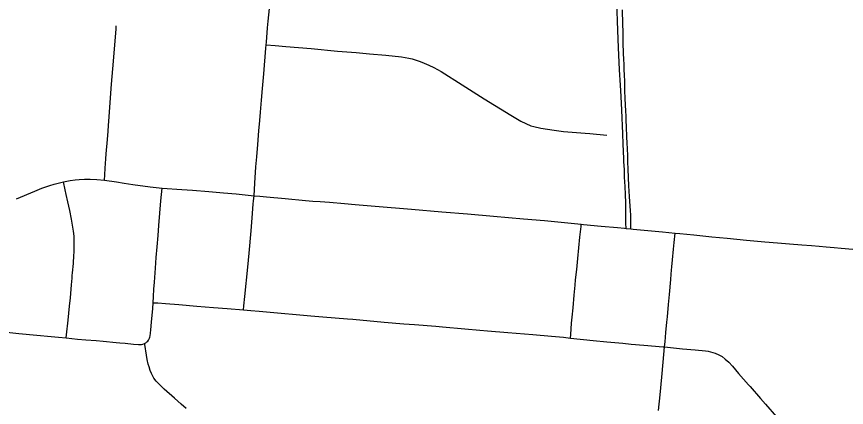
# Model space of a CAD drawing. Extents: x 0 to 34, y 0 to 22.
# Drawn here: x 7.042 to 7.798, y 18.258 to 18.614 of the extents above; entities that cross this region are included whole.
import ezdxf

# ---------------------------------------------------------------- set-up
doc = ezdxf.new("R2010")
doc.units = 0
doc.layers.add('GM_X_City_Street', color=7, linetype='Continuous')
doc.layers.add('GM_X_Township_Road', color=7, linetype='Continuous')

msp = doc.modelspace()

# ---------------------------------------------------------------- linework, layer by layer
at = {"layer": 'GM_X_City_Street'}
for points in [[(7.25855, 18.4507), (7.25933, 18.46201), (7.26025, 18.47702), (7.26107, 18.48592), (7.26199, 18.49738), (7.263, 18.50967), (7.26383, 18.51902), (7.26442, 18.52679), (7.26529, 18.53763), (7.26621, 18.54837), (7.26731, 18.56166), (7.26926, 18.58495), (7.26954, 18.58801), (7.26977, 18.59051), (7.27087, 18.6035), (7.27142, 18.60968), (7.27351, 18.63008)], [(7.59705, 18.42094), (7.59696, 18.42564), (7.59689, 18.42911), (7.59689, 18.43245), (7.59689, 18.43559), (7.59683, 18.44406), (7.59656, 18.45186), (7.59616, 18.459), (7.59577, 18.46769), (7.5955, 18.47414), (7.59514, 18.48195), (7.59505, 18.48444), (7.59454, 18.49748), (7.59407, 18.5074), (7.59313, 18.52851), (7.59249, 18.54085), (7.59189, 18.55133), (7.59116, 18.5654), (7.59029, 18.58575), (7.58964, 18.6011), (7.58857, 18.62718)], [(7.60136, 18.42053), (7.60134, 18.42384), (7.6013, 18.43325), (7.60114, 18.43697), (7.6003, 18.44993), (7.59973, 18.45973), (7.59936, 18.46721), (7.59896, 18.47475), (7.59876, 18.48141), (7.59857, 18.48728), (7.5983, 18.49349), (7.59809, 18.49896), (7.59783, 18.50383), (7.59736, 18.51357), (7.59719, 18.51881), (7.59703, 18.52311), (7.59683, 18.52805), (7.59663, 18.53312), (7.59638, 18.53946), (7.59609, 18.54626), (7.59583, 18.55427), (7.59556, 18.561), (7.59543, 18.56494), (7.59523, 18.56941), (7.59496, 18.57567), (7.59489, 18.57968), (7.59456, 18.59076), (7.59429, 18.59976), (7.59416, 18.6067), (7.59376, 18.61977)], [(7.12255, 18.46476), (7.12277, 18.46956), (7.12304, 18.47582), (7.1236, 18.48431), (7.12401, 18.48881), (7.12509, 18.50194), (7.12565, 18.50936), (7.12601, 18.51447), (7.12657, 18.52245), (7.12784, 18.53974), (7.12877, 18.55211), (7.13056, 18.57317), (7.13215, 18.59174), (7.13299, 18.60227), (7.13316, 18.60521)], [(7.26954, 18.58801), (7.27768, 18.58728), (7.28757, 18.58639), (7.31047, 18.58462), (7.33458, 18.58237), (7.35159, 18.58092), (7.36369, 18.57991), (7.3785, 18.57863), (7.39269, 18.57709), (7.39615, 18.57652), (7.39941, 18.57584), (7.4023, 18.57514), (7.40505, 18.57441), (7.40881, 18.57321), (7.41128, 18.57226), (7.41757, 18.56959), (7.42211, 18.56753), (7.4288, 18.56368), (7.44795, 18.55149), (7.46788, 18.53888), (7.4922, 18.52392), (7.50133, 18.51861), (7.50575, 18.51635), (7.51029, 18.51444), (7.5132, 18.51357), (7.5194, 18.51223), (7.53151, 18.51033), (7.54014, 18.50924), (7.55993, 18.50757), (7.56425, 18.50716), (7.57972, 18.50592)], [(7.08769, 18.32119), (7.088, 18.32413), (7.08952, 18.33744), (7.09075, 18.35021), (7.09146, 18.35782), (7.09178, 18.36172), (7.09243, 18.36947), (7.09299, 18.37556), (7.09314, 18.378), (7.09334, 18.38045), (7.0941, 18.38907), (7.09463, 18.3965), (7.09479, 18.39896), (7.09499, 18.40473), (7.09499, 18.40877), (7.0948, 18.41389), (7.09436, 18.41828), (7.09242, 18.42931), (7.09081, 18.43723), (7.08912, 18.4451), (7.08759, 18.45171), (7.08669, 18.45591), (7.08513, 18.46326)], [(7.24893, 18.34666), (7.24928, 18.35056), (7.25005, 18.35901), (7.25283, 18.38549), (7.25405, 18.39844), (7.25577, 18.4188), (7.2567, 18.43052), (7.2578, 18.44285), (7.25809, 18.44593), (7.25855, 18.4507)], [(7.54646, 18.32106), (7.54672, 18.32434), (7.54757, 18.33476), (7.54803, 18.34021), (7.54879, 18.34856), (7.54987, 18.36006), (7.55073, 18.36913), (7.55121, 18.37404), (7.55217, 18.38344), (7.55309, 18.39349), (7.55408, 18.4033), (7.55508, 18.41296), (7.55608, 18.42277), (7.55627, 18.42464)], [(7.6267, 18.25521), (7.628, 18.2694), (7.62955, 18.28546), (7.63085, 18.29906), (7.63209, 18.31295), (7.63251, 18.3176), (7.63339, 18.32623), (7.63426, 18.33549), (7.63468, 18.34042), (7.63567, 18.35152), (7.63647, 18.36077), (7.63771, 18.37436), (7.63817, 18.37928), (7.63853, 18.38296), (7.63879, 18.38603), (7.63936, 18.39218), (7.64032, 18.40201), (7.64091, 18.40818), (7.64171, 18.41662)], [(7.16669, 18.35327), (7.17088, 18.35301), (7.17792, 18.35247), (7.19008, 18.35155), (7.20654, 18.35025), (7.22165, 18.34896), (7.23403, 18.34793), (7.24893, 18.34666), (7.25568, 18.34609), (7.26309, 18.34543), (7.28661, 18.34355), (7.2934, 18.34292), (7.31009, 18.34146), (7.32122, 18.34045), (7.34347, 18.33858), (7.34842, 18.33819), (7.37686, 18.33565), (7.39481, 18.33416), (7.4047, 18.33342), (7.42385, 18.33183), (7.43003, 18.3313), (7.45042, 18.32937), (7.46403, 18.32822), (7.47084, 18.3277), (7.48939, 18.32618), (7.51211, 18.32425), (7.52912, 18.32276), (7.54008, 18.32178), (7.54646, 18.32106), (7.5672, 18.31876), (7.57957, 18.31768), (7.59422, 18.31635), (7.60184, 18.3156), (7.61328, 18.31458), (7.63086, 18.31307), (7.63209, 18.31295), (7.6483, 18.31138), (7.65993, 18.31039), (7.66923, 18.30942), (7.67172, 18.30901), (7.67403, 18.30855), (7.67601, 18.30801), (7.67806, 18.30738), (7.68138, 18.30594), (7.6845, 18.30415), (7.6874, 18.30198), (7.69051, 18.29908), (7.6938, 18.29544), (7.69953, 18.28894), (7.70845, 18.27865), (7.71014, 18.27684), (7.71948, 18.26605), (7.7239, 18.26086), (7.74384, 18.23786)], [(7.19666, 18.25681), (7.19214, 18.26095), (7.18611, 18.26628), (7.17679, 18.27448), (7.17238, 18.27874), (7.16947, 18.28198), (7.16744, 18.28469), (7.16601, 18.28702), (7.16518, 18.28883), (7.16398, 18.29168), (7.163, 18.29477), (7.16233, 18.2974), (7.16142, 18.30161), (7.16069, 18.30543), (7.15905, 18.31524), (7.1589, 18.3161)]]:
    msp.add_lwpolyline(points, dxfattribs=at)
at = {"layer": 'GM_X_Township_Road'}
for points in [[(7.0423, 18.44773), (7.05905, 18.45492), (7.06544, 18.45742), (7.07266, 18.45995), (7.07668, 18.46119), (7.08397, 18.46304), (7.08513, 18.46326)], [(7.08513, 18.46326), (7.09135, 18.46446), (7.09577, 18.46505), (7.09943, 18.46539), (7.10437, 18.46571), (7.10936, 18.46574), (7.11559, 18.46547), (7.12255, 18.46476)], [(7.12255, 18.46476), (7.13351, 18.46323), (7.14024, 18.46213), (7.14818, 18.46085), (7.16415, 18.45868), (7.17504, 18.45756)], [(7.16669, 18.35327), (7.16705, 18.3589), (7.16743, 18.36556), (7.16789, 18.37206), (7.16881, 18.38469), (7.16958, 18.39456), (7.17042, 18.4042), (7.17118, 18.41445), (7.1718, 18.42341), (7.17385, 18.44602), (7.17504, 18.45756)], [(7.17504, 18.45756), (7.19289, 18.45633), (7.20259, 18.45568), (7.21751, 18.45445), (7.2308, 18.45337), (7.24239, 18.4523), (7.25855, 18.4507)], [(7.25855, 18.4507), (7.26385, 18.45023), (7.26981, 18.44968)], [(7.26981, 18.44968), (7.28672, 18.44813), (7.30525, 18.44641), (7.31202, 18.44583), (7.31879, 18.44531), (7.32734, 18.44465), (7.34082, 18.44358), (7.35069, 18.44276), (7.36886, 18.4412), (7.40184, 18.43849), (7.42955, 18.4361), (7.45291, 18.43421), (7.47643, 18.43207), (7.50364, 18.4296), (7.52289, 18.42796), (7.55627, 18.42464)], [(7.55627, 18.42464), (7.55842, 18.42443), (7.57454, 18.42303), (7.58925, 18.42163), (7.59578, 18.42106), (7.59705, 18.42094)], [(7.59705, 18.42094), (7.60136, 18.42053), (7.60364, 18.42031), (7.63029, 18.41768), (7.64171, 18.41662)], [(7.64171, 18.41662), (7.64601, 18.41621), (7.65883, 18.41497), (7.67511, 18.41332), (7.68909, 18.41209), (7.70676, 18.41028), (7.72346, 18.40872), (7.73489, 18.40765), (7.74583, 18.40674), (7.75693, 18.40588), (7.76597, 18.40526), (7.77272, 18.40477), (7.7793, 18.4042), (7.78654, 18.40354), (7.79287, 18.40296), (7.80331, 18.40206)], [(7.1589, 18.3161), (7.15997, 18.31674), (7.1611, 18.31755), (7.16192, 18.31834), (7.16247, 18.3191), (7.16293, 18.31991), (7.16345, 18.32089), (7.16381, 18.322), (7.16404, 18.32311), (7.16434, 18.32564), (7.16464, 18.32856), (7.16536, 18.33556), (7.16636, 18.34811), (7.16669, 18.35327)], [(6.95585, 18.3328), (6.95808, 18.33263), (6.96921, 18.33182), (6.97411, 18.33141), (6.99518, 18.32974), (7.01546, 18.32806), (7.03344, 18.32646), (7.04461, 18.32538), (7.06091, 18.32378), (7.07392, 18.32255), (7.08071, 18.32186), (7.08769, 18.32119)], [(7.08769, 18.32119), (7.098, 18.3202), (7.10538, 18.31958), (7.11479, 18.3188), (7.12135, 18.31823), (7.13305, 18.31715), (7.13629, 18.31681), (7.14111, 18.31635), (7.14869, 18.31566), (7.15347, 18.3153), (7.15481, 18.31528), (7.15618, 18.31536), (7.15741, 18.31556), (7.1589, 18.3161)]]:
    msp.add_lwpolyline(points, dxfattribs=at)

doc.saveas('drawing.dxf')
